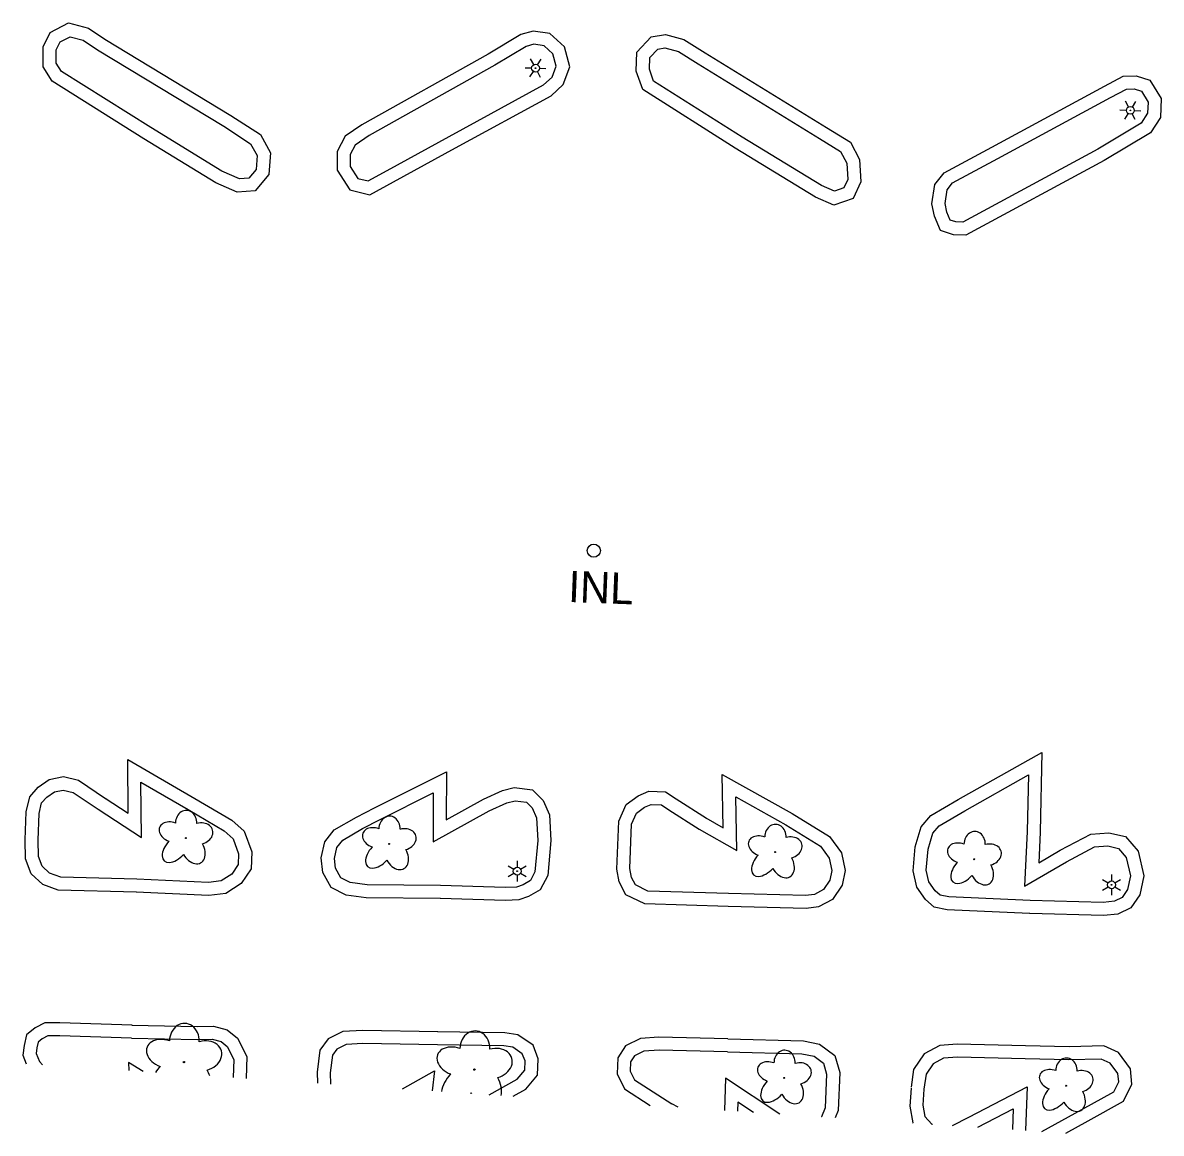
# Model space of a CAD drawing. Extents: x 588843 to 2552415, y 180129 to 269402.
# Drawn here: x 605075 to 605293.5, y 182730 to 182943.1 of the extents above; entities that cross this region are included whole.
import ezdxf

# ---------------------------------------------------------------- set-up
doc = ezdxf.new("R2010")
doc.units = 0
for name, color, linetype in [('E_DRN', 7, 'Continuous'), ('E_DRN_Text', 7, 'Continuous'), ('E_DWY', 7, 'Continuous'), ('E_LAND_Vegetation', 7, 'Continuous'), ('E_LTG', 7, 'Continuous')]:
    doc.layers.add(name, color=color, linetype=linetype)

# ---------------------------------------------------------------- blocks, each defined once
blk = doc.blocks.new('INLT_56_1')
at = {"layer": 'E_DRN_Text'}
blk.add_text('INL', height=39.37, dxfattribs=at).set_placement((-36.2, -19.7))
blk = doc.blocks.new('DTRE_3')
at = {"layer": 'E_LAND_Vegetation'}
blk.add_circle((-0.6, 0), 0.601, dxfattribs=at)
for centre, major_axis, ratio in [((-6.1, 17.5), (4.5, -16.3), 0.782863), ((13.3, 9), (-17.3, -9.6), 0.691916), ((-19.3, 0.5), (16.2, -0.4), 0.832022), ((-8.2, -17.2), (5.9, 15.9), 0.716896), ((11.6, -12.2), (-16.4, 15), 0.560249)]:
    blk.add_ellipse(centre, major_axis=major_axis, ratio=ratio, start_param=1.570796, end_param=4.712389, dxfattribs=at)
blk = doc.blocks.new('LPOL_3')
at = {"layer": 'E_LTG'}
for p, q in [((-13.1, 0), (-4.9, 0)), ((-2.5, 4.3), (-6.6, 11.4)), ((2.5, 4.3), (6.6, 11.4)), ((4.9, 0), (13.1, 0)), ((-6.6, -11.4), (-2.5, -4.3)), ((6.6, -11.4), (2.5, -4.3))]:
    blk.add_line(p, q, dxfattribs=at)
for radius in [4.92, 4.92, 4.92, 0.41]:
    blk.add_circle((0, 0), radius, dxfattribs=at)

msp = doc.modelspace()

# ---------------------------------------------------------------- linework, layer by layer
at = {"layer": 'E_DRN'}
msp.add_circle((605184.62, 182841.83), 1.26, dxfattribs=at)
at = {"layer": 'E_DWY'}
for points in [[(605114.94, 182925.36), (605120.62, 182921.69), (605122.57, 182918.19), (605122.26, 182914), (605119.62, 182910.87), (605116.17, 182910.62), (605112.08, 182912.44), (605098.25, 182920.89), (605080.64, 182931.95), (605078.93, 182934.65), (605078.93, 182938.49), (605080.28, 182941.28), (605083.78, 182943.13), (605087.65, 182942.08), (605090.76, 182939.98)], [(605113.58, 182923.26), (605118.74, 182919.93), (605120.02, 182917.63), (605119.82, 182914.99), (605118.39, 182913.29), (605116.62, 182913.16), (605113.25, 182914.66), (605099.57, 182923.02), (605082.45, 182933.76), (605081.43, 182935.37), (605081.43, 182937.92), (605082.18, 182939.45), (605084.08, 182940.46), (605086.6, 182939.77), (605089.36, 182937.91)], [(605140.11, 182923.57), (605136.88, 182921.36), (605135.35, 182918.43), (605135.37, 182914.84), (605137.78, 182911.07), (605141.64, 182910.14), (605146.18, 182912.62), (605158.09, 182919.11), (605176.47, 182929.14), (605178.77, 182931.27), (605180, 182934.69), (605179.03, 182938.54), (605176.19, 182941.1), (605172.96, 182941.55), (605170.65, 182940.88), (605164.36, 182937.12)], [(605229.3, 182923.05), (605233.88, 182920.19), (605235.65, 182916.92), (605235.89, 182912.6), (605234.44, 182909.43), (605230.72, 182908.15), (605227.16, 182909.68), (605211.78, 182919.08), (605194.01, 182930.3), (605192.77, 182933.85), (605192.91, 182937.52), (605195.66, 182940.41), (605198.39, 182940.88), (605201.92, 182939.95), (605205.98, 182937.34)], [(605141.52, 182921.51), (605138.81, 182919.65), (605137.85, 182917.83), (605137.87, 182915.57), (605139.34, 182913.26), (605141.29, 182912.8), (605144.99, 182914.81), (605156.89, 182921.31), (605175, 182931.19), (605176.62, 182932.69), (605177.39, 182934.82), (605176.79, 182937.19), (605175.09, 182938.73), (605173.14, 182939), (605171.66, 182938.56), (605165.64, 182934.98)], [(605227.98, 182920.93), (605231.99, 182918.42), (605233.18, 182916.22), (605233.36, 182913.08), (605232.61, 182911.45), (605230.82, 182910.83), (605228.32, 182911.9), (605213.1, 182921.21), (605196.08, 182931.95), (605195.29, 182934.23), (605195.37, 182936.48), (605196.9, 182938.08), (605198.28, 182938.33), (605200.9, 182937.64), (605204.63, 182935.24)], [(605282.64, 182930.98), (605286.25, 182932.9), (605288.74, 182932.97), (605291.38, 182932.1), (605293.55, 182928.57), (605293.41, 182924.97), (605291.47, 182922), (605282.61, 182916.7), (605256.06, 182902.36), (605253.67, 182902.46), (605251.18, 182903.24), (605250, 182906.04), (605249.54, 182908.39), (605250.1, 182912.09), (605251.85, 182914.36), (605261.02, 182919.27)], [(605283.81, 182928.77), (605286.91, 182930.42), (605288.38, 182930.46), (605289.73, 182930.01), (605291.02, 182927.91), (605290.94, 182925.76), (605289.69, 182923.85), (605281.37, 182918.88), (605255.47, 182904.89), (605254.1, 182904.94), (605253.04, 182905.28), (605252.41, 182906.77), (605252.08, 182908.45), (605252.47, 182911.07), (605253.5, 182912.41), (605262.2, 182917.07)]]:
    msp.add_lwpolyline(points, close=True, dxfattribs=at)
for points in [[(605268.29, 182772.17), (605252.43, 182772.88), (605249.95, 182773.42), (605248.29, 182774.86), (605246.62, 182777.23), (605245.93, 182780.37), (605246.33, 182785), (605247.45, 182788.86), (605249.31, 182791.01), (605254.6, 182794.07), (605270.64, 182803.1), (605270.33, 182787.86)], [(605090.82, 182794.31), (605095.23, 182791.44), (605095.15, 182801.73), (605108.05, 182794.3), (605115.17, 182790.08), (605117.52, 182787.97), (605118.97, 182784.04), (605118.84, 182780.77), (605116.91, 182777.95), (605113.99, 182776.07), (605110.75, 182775.68), (605096.76, 182776.31)], [(605096.81, 182776.31), (605081.83, 182776.69), (605078.84, 182777.76), (605076.62, 182779.84), (605075.55, 182782.67), (605075.47, 182786.31), (605075.67, 182791.71), (605076.34, 182794.61), (605077.98, 182796.42), (605080.05, 182797.93), (605082.8, 182798.46), (605085.71, 182797.76), (605090.86, 182794.29)], [(605142.52, 182792.47), (605156.35, 182799.39), (605156.29, 182790.18), (605163.44, 182794.12), (605167.1, 182795.78), (605169.36, 182796.39), (605172.84, 182795.94), (605174.92, 182793.88), (605176.09, 182791.13), (605176.35, 182786.19), (605175.77, 182779.47), (605174.36, 182776.76), (605172.12, 182775.44), (605170.26, 182774.81), (605167.65, 182774.67), (605155.12, 182775.05)], [(605206.11, 182790.55), (605209.48, 182788.63), (605209.29, 182798.88), (605222.72, 182791.37), (605229.89, 182787), (605232.17, 182783.85), (605232.88, 182780.46), (605232.32, 182777.61), (605230.44, 182774.87), (605227.79, 182773.45), (605225.37, 182773.14), (605210.41, 182773.52)], [(605268.4, 182774.67), (605252.76, 182775.37), (605251.11, 182775.73), (605250.16, 182776.55), (605248.95, 182778.26), (605248.45, 182780.53), (605248.8, 182784.53), (605249.7, 182787.63), (605250.93, 182789.05), (605255.84, 182791.9), (605268.05, 182798.78), (605267.83, 182787.92)], [(605096.88, 182778.81), (605082.3, 182779.17), (605080.17, 182779.94), (605078.75, 182781.27), (605078.04, 182783.16), (605077.97, 182786.29), (605078.16, 182791.38), (605078.63, 182793.42), (605079.66, 182794.55), (605081.07, 182795.58), (605082.74, 182795.9), (605084.69, 182795.44), (605089.46, 182792.22)], [(605089.46, 182792.22), (605097.77, 182786.81), (605097.69, 182797.39), (605106.79, 182792.14), (605113.68, 182788.06), (605115.39, 182786.52), (605116.45, 182783.64), (605116.37, 182781.59), (605115.13, 182779.77), (605113.12, 182778.48), (605110.66, 182778.18), (605096.88, 182778.81)], [(605210.39, 182773.52), (605194.4, 182774.03), (605190.78, 182775.79), (605189.49, 182778.26), (605189.05, 182780.68), (605189.41, 182789.95), (605190.84, 182793.11), (605193.12, 182794.79), (605195.2, 182795.65), (605198.4, 182795.53), (605200.41, 182794.22), (605206.23, 182790.48)], [(605143.64, 182790.24), (605153.82, 182795.33), (605153.76, 182785.93), (605164.56, 182791.88), (605167.95, 182793.42), (605169.53, 182793.84), (605171.68, 182793.57), (605172.81, 182792.45), (605173.62, 182790.55), (605173.85, 182786.24), (605173.32, 182780.18), (605172.47, 182778.55), (605171.07, 182777.72), (605169.78, 182777.28), (605167.62, 182777.17), (605155.2, 182777.55)], [(605204.88, 182788.37), (605212.06, 182784.28), (605211.87, 182794.57), (605221.46, 182789.21), (605228.16, 182785.13), (605229.83, 182782.81), (605230.33, 182780.44), (605229.96, 182778.6), (605228.72, 182776.78), (605227.02, 182775.87), (605225.25, 182775.64), (605210.47, 182776.02)], [(605155.17, 182775.05), (605140.93, 182775.2), (605137.12, 182775.7), (605134.24, 182777.2), (605132.63, 182780.08), (605132.3, 182782.87), (605132.99, 182785.98), (605134.77, 182788.23), (605139.05, 182790.7), (605142.5, 182792.46)], [(605210.47, 182776.02), (605195.02, 182776.51), (605192.61, 182777.68), (605191.88, 182779.08), (605191.56, 182780.85), (605191.89, 182789.36), (605192.85, 182791.48), (605194.36, 182792.6), (605195.66, 182793.14), (605197.61, 182793.06), (605199.05, 182792.12), (605204.88, 182788.37)], [(605155.2, 182777.55), (605141.1, 182777.7), (605137.88, 182778.12), (605136.06, 182779.07), (605135.05, 182780.87), (605134.83, 182782.74), (605135.3, 182784.88), (605136.44, 182786.3), (605140.24, 182788.51), (605143.64, 182790.24)], [(605267.83, 182787.92), (605267.33, 182777.46), (605275.35, 182782.14), (605280.74, 182784.97), (605283.3, 182785.17), (605285.34, 182784.7), (605286.84, 182782.97), (605287.68, 182779.42), (605287.09, 182776.79), (605286.05, 182775.27), (605284.55, 182774.54), (605282.39, 182774.33), (605268.4, 182774.67)], [(605270.33, 182787.8), (605270.05, 182781.94), (605274.13, 182784.33), (605280.04, 182787.42), (605283.49, 182787.69), (605286.69, 182786.95), (605289.13, 182784.15), (605290.24, 182779.43), (605289.42, 182775.78), (605287.74, 182773.31), (605285.24, 182772.1), (605282.48, 182771.83), (605268.34, 182772.17)], [(605095.98, 182750.78), (605082.14, 182751.21), (605079.26, 182751.19), (605077.4, 182750.27), (605075.7, 182748.89), (605075.25, 182746.86), (605075.01, 182745.04), (605075.66, 182743.38)], [(605095.96, 182750.78), (605108.51, 182750.49), (605111.65, 182750.58), (605114.27, 182749.9), (605116.24, 182748.3), (605118.05, 182744.75), (605117.89, 182740.55)], [(605154.66, 182749.5), (605140.28, 182749.76), (605136.43, 182749.56), (605133.62, 182748.13), (605132.06, 182745.98), (605131.53, 182741.75), (605131.58, 182739.64)], [(605169.13, 182737.13), (605171.55, 182738.48), (605173.83, 182741.19), (605173.95, 182744.32), (605172.96, 182746.92), (605170.03, 182748.93), (605167.54, 182749.3), (605154.65, 182749.5)], [(605095.9, 182748.28), (605082.11, 182748.71), (605079.85, 182748.7), (605078.76, 182748.15), (605077.95, 182747.5), (605077.71, 182746.43), (605077.57, 182745.36), (605078.2, 182743.77), (605078.8, 182743.17)], [(605095.9, 182748.28), (605108.52, 182747.99), (605111.37, 182748.07), (605113.11, 182747.62), (605114.25, 182746.69), (605115.53, 182744.19), (605115.39, 182740.72)], [(605210.34, 182748.15), (605197.13, 182748.46), (605193.56, 182748.24), (605190.69, 182746.78), (605189.23, 182744.49), (605189.11, 182741.43), (605190.51, 182738.54), (605195.46, 182735.37)], [(605210.35, 182748.15), (605224.86, 182747.79), (605227.95, 182747.15), (605230.88, 182744.98), (605231.83, 182741.7), (605231.55, 182734.37), (605230.95, 182733)], [(605154.61, 182747), (605140.32, 182747.26), (605137.08, 182747.09), (605135.29, 182746.18), (605134.46, 182745.03), (605134.03, 182741.62), (605134.09, 182739.47)], [(605164.55, 182737.43), (605169.93, 182740.44), (605171.37, 182742.15), (605171.44, 182743.91), (605170.9, 182745.3), (605169.09, 182746.54), (605167.34, 182746.81), (605154.61, 182747)], [(605210.29, 182745.65), (605197.17, 182745.95), (605194.23, 182745.77), (605192.43, 182744.86), (605191.7, 182743.72), (605191.63, 182741.96), (605192.45, 182740.26), (605199.62, 182735.67)], [(605210.29, 182745.65), (605224.57, 182745.29), (605226.9, 182744.81), (605228.71, 182743.47), (605229.32, 182741.39), (605229.07, 182734.94), (605228.32, 182733.2), (605228.29, 182733.17)], [(605267.49, 182746.83), (605254.35, 182747.14), (605251.04, 182746.9), (605248.03, 182745.25), (605246.02, 182742.26), (605245.54, 182738.87)], [(605275.22, 182730.04), (605279.53, 182732.43), (605286.32, 182736.19), (605287.93, 182739.44), (605287.67, 182742.41), (605285.37, 182745.54), (605282.51, 182746.78), (605275.85, 182746.61), (605267.5, 182746.83)], [(605098.14, 182741.87), (605095.33, 182743.6), (605095.37, 182742.06)], [(605267.43, 182744.33), (605254.42, 182744.64), (605251.76, 182744.45), (605249.76, 182743.35), (605248.41, 182741.34), (605248.01, 182738.52)], [(605270.62, 182730.34), (605278.32, 182734.61), (605284.42, 182738), (605285.38, 182739.92), (605285.24, 182741.49), (605283.75, 182743.51), (605282.02, 182744.26), (605275.84, 182744.11), (605267.43, 182744.33)], [(605147.91, 182738.55), (605154.03, 182742.03), (605153.61, 182738.17)], [(605220.32, 182733.71), (605209.89, 182740.57), (605209.72, 182734.42)], [(605245.52, 182738.69), (605245.28, 182735.25), (605245.88, 182732.05), (605245.93, 182731.99)], [(605253.45, 182731.49), (605256.62, 182733.09), (605267.81, 182738.93), (605267.49, 182730.55)], [(605248.01, 182738.52), (605247.79, 182735.39), (605248.2, 182733.22), (605249.52, 182731.8), (605249.62, 182731.75)], [(605200.83, 182735.01), (605199.62, 182735.67)], [(605215.26, 182734.04), (605212.26, 182736.02), (605212.21, 182734.25)], [(605258.33, 182731.17), (605265.15, 182734.72), (605264.99, 182730.72)]]:
    msp.add_lwpolyline(points, dxfattribs=at)
at = {"layer": 'E_LAND_Vegetation'}
for centre in [(605105.94, 182743.69), (605161.7, 182742.24)]:
    msp.add_circle(centre, 0.128, dxfattribs=at)
for centre, major_axis, ratio, start_param, end_param in [((605106.03, 182747.67), (-0.08, -3.45), 0.832022, 1.570796, 4.712389), ((605161.8, 182746.22), (-0.08, -3.45), 0.832022, 1.570796, 4.712389), ((605102.26, 182745.3), (3.4, -1.25), 0.716896, 1.570796, 4.712389), ((605109.66, 182744.88), (-3.48, -0.96), 0.782863, 1.570796, 4.712389), ((605158.03, 182743.84), (3.4, -1.25), 0.716896, 1.570796, 4.712389), ((605165.42, 182743.43), (-3.48, -0.96), 0.782863, 1.570796, 4.712389), ((605103.35, 182741.08), (3.2, 3.52), 0.560249, 1.570796, 1.879379), ((605107.86, 182740.73), (-2.06, 3.68), 0.691916, 4.416783, 4.712389), ((605159.12, 182739.62), (3.2, 3.52), 0.560249, 1.570796, 2.452243), ((605163.63, 182739.27), (-2.06, 3.68), 0.691916, 3.814757, 4.712389), ((605159.12, 182739.62), (3.2, 3.52), 0.560249, 4.667943, 4.712389), ((605163.63, 182739.27), (-2.06, 3.68), 0.691916, 1.570796, 1.622884)]:
    msp.add_ellipse(centre, major_axis=major_axis, ratio=ratio, start_param=start_param, end_param=end_param, dxfattribs=at)

# ---------------------------------------------------------------- block references
at = {"layer": 'E_DRN_Text', "xscale": 0.1524003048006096, "yscale": 0.1524003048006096, "rotation": -2.1991875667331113}
msp.add_blockref('INLT_56_1', (605185.28, 182834.78), dxfattribs=at)
at = {"layer": 'E_LAND_Vegetation', "xscale": 0.1524003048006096, "yscale": 0.15240030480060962, "rotation": -89.8412815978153}
for p in [(605106.31, 182786.58), (605145.34, 182785.47), (605219.42, 182783.9), (605257.66, 182782.53), (605221.18, 182740.55), (605275.28, 182739.06)]:
    msp.add_blockref('DTRE_3', p, dxfattribs=at)
at = {"layer": 'E_LTG', "xscale": 0.1524003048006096}
for p, yscale, rotation in [((605173.44, 182934.43), 0.1524003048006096, -2.1991875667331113), ((605287.62, 182926.32), 0.1524003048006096, -2.1991875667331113), ((605169.92, 182780.32), 0.15240030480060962, -89.8412815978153), ((605284.01, 182777.7), 0.15240030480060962, -89.8412815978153)]:
    msp.add_blockref('LPOL_3', p, dxfattribs=dict(at, yscale=yscale, rotation=rotation))

doc.saveas('drawing.dxf')
